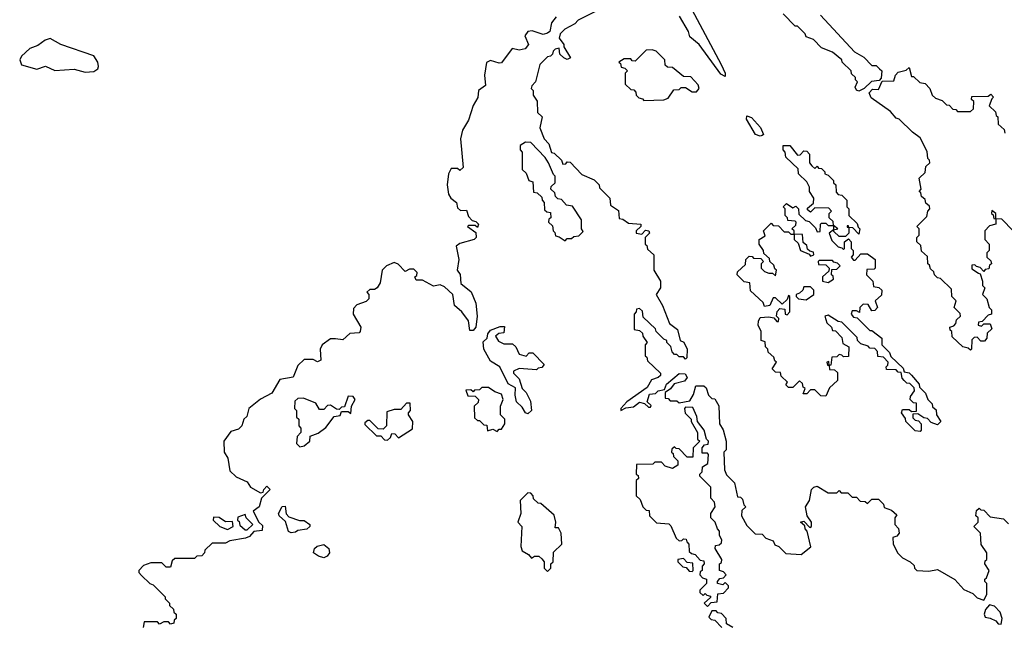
# Model space of a CAD drawing. Extents: x 2769579 to 2883812, y 684207 to 828660.
# Tile 288 of 505: x 2805807 to 2810299, y 814315 to 817079. Entities that reach past the tile are written whole.
import ezdxf

# ---------------------------------------------------------------- set-up
doc = ezdxf.new("R2010")
doc.units = 0

msp = doc.modelspace()

# ---------------------------------------------------------------- linework, layer by layer
at = {"layer": '0CON02XD'}
for points in [[(2808455, 817127.5), (2808355, 817077.5), (2808339.5, 817060.5), (2808293.3, 817035), (2808273.3, 817015), (2808267.5, 816995), (2808290, 816965), (2808290, 816955), (2808320, 816905), (2808305, 816897.5), (2808290, 816905), (2808271.7, 816921.7), (2808268.3, 816948.3), (2808250, 816945), (2808240, 816935), (2808238.3, 816921.7), (2808228.3, 816911.7), (2808215, 816910), (2808180, 816875), (2808160, 816795), (2808143, 816777), (2808140, 816765), (2808150, 816755), (2808150, 816735), (2808167, 816707), (2808170, 816655), (2808190, 816635), (2808180, 816585), (2808200, 816535), (2808221.7, 816511.7), (2808233.3, 816473.3), (2808245, 816470), (2808278.3, 816438.3), (2808285, 816420), (2808298.3, 816421.7), (2808305, 816430), (2808318.3, 816428.3), (2808371.7, 816371.7), (2808428.3, 816348.3), (2808450, 816325), (2808451.7, 816311.7), (2808500, 816265), (2808501.7, 816231.7), (2808538.3, 816208.3), (2808541.7, 816171.7), (2808558.3, 816168.3), (2808585, 816150), (2808640, 816145), (2808640, 816135), (2808620, 816115), (2808620, 816105), (2808645, 816100), (2808662.5, 816117.5), (2808677.5, 816115), (2808680, 816105), (2808660, 816085), (2808660, 816055), (2808668.3, 816048.3), (2808671.7, 816031.7), (2808700, 816005), (2808700, 815935), (2808730, 815885), (2808730, 815855), (2808710, 815825), (2808740, 815775), (2808771.7, 815691.7), (2808807.5, 815665), (2808820, 815615), (2808836.4, 815606.4), (2808852.5, 815575), (2808850, 815535), (2808845, 815530), (2808835, 815540), (2808815, 815540), (2808805, 815550), (2808795, 815550), (2808783, 815563), (2808777, 815587), (2808760, 815605), (2808760, 815615), (2808745, 815620), (2808710, 815655), (2808708.3, 815668.3), (2808651.7, 815721.7), (2808648.3, 815748.3), (2808635, 815760), (2808621.7, 815758.3), (2808620, 815745), (2808610, 815735), (2808610, 815665), (2808635, 815660), (2808648.3, 815648.3), (2808650, 815635), (2808670, 815605), (2808660, 815595), (2808660, 815545), (2808668.3, 815538.3), (2808671.7, 815521.7), (2808730, 815465), (2808730, 815455), (2808720, 815445), (2808690, 815435)], [(2808873.8, 817125), (2809006.7, 816875), (2809026.2, 816835), (2809025, 816820), (2809005, 816830), (2808907.5, 816965), (2808865, 817000), (2808857.5, 817025), (2808817.5, 817095)], [(2809460, 817100), (2809615, 816932.5), (2809658.3, 816908.3), (2809695, 816870), (2809715, 816870), (2809730, 816855), (2809740, 816845), (2809737.5, 816812.5), (2809728.3, 816801.7), (2809693, 816797), (2809660, 816765), (2809635, 816752.5), (2809625, 816757.5), (2809618.3, 816771.7), (2809630, 816795), (2809620, 816805), (2809620, 816815), (2809601.7, 816831.7), (2809600, 816845), (2809560, 816885), (2809557.5, 816895), (2809515, 816930), (2809465, 816950), (2809428.3, 816988.3), (2809395, 817000), (2809390, 817015), (2809355, 817050), (2809345, 817050), (2809290, 817105)], [(2808255, 817092.5), (2808233.3, 817065), (2808226.2, 817025), (2808215, 817016.7), (2808195, 817011.2), (2808145, 817027.5), (2808124.4, 817025.6), (2808110.8, 817005), (2808127.5, 816965), (2808113.6, 816946.4), (2808085, 816940), (2808053, 816947), (2808005, 816882.5), (2807995, 816880), (2807955, 816892.5), (2807937, 816883), (2807927.5, 816825), (2807931.7, 816778.3), (2807900, 816755), (2807896.4, 816723.6), (2807875, 816687.5)], [(2806105, 816840), (2806145, 816842.5), (2806162.5, 816855), (2806166.2, 816865), (2806163.3, 816885), (2806145, 816913.3), (2805995, 816966.2), (2805945, 816993.3), (2805922.5, 816985), (2805889.5, 816960.5), (2805852.7, 816947.3), (2805815, 816912.5), (2805806.7, 816895), (2805815, 816872.5), (2805885, 816852.5), (2805925, 816867.5), (2805966.4, 816846.4), (2806055, 816853.3), (2806105, 816840)], [(2808655, 816710), (2808745, 816712.5), (2808765, 816720), (2808791.7, 816758.3), (2808815, 816760), (2808825, 816770), (2808845, 816770), (2808875, 816750), (2808895, 816750), (2808907.5, 816765), (2808901.7, 816781.7), (2808868.3, 816818.3), (2808835, 816820), (2808785, 816860), (2808761.7, 816861.7), (2808751.7, 816871.7), (2808750, 816895), (2808738.3, 816908.3), (2808710, 816935), (2808691.7, 816941.7), (2808665, 816940), (2808615, 816890), (2808601.7, 816891.7), (2808595, 816900), (2808565, 816900), (2808540, 816885), (2808548.3, 816878.3), (2808551.7, 816861.7), (2808568.3, 816858.3), (2808580, 816845), (2808570, 816835), (2808570, 816785), (2808595, 816760), (2808608.3, 816758.3), (2808618.3, 816748.3), (2808620, 816735), (2808631.7, 816721.7), (2808648.3, 816718.3), (2808655, 816710)], [(2810340, 816115), (2810288.3, 816168.3), (2810260, 816170), (2810260, 816195), (2810241.7, 816208.3), (2810240, 816195), (2810248.3, 816188.3), (2810251.7, 816171.7), (2810260, 816170), (2810260, 816145), (2810231.7, 816138.3), (2810210, 816115), (2810210, 816075), (2810230, 816055), (2810230, 816025), (2810220, 816015), (2810220, 815995), (2810238.3, 815978.3), (2810240, 815965), (2810231.7, 815958.3), (2810228.3, 815941.7), (2810211.7, 815938.3), (2810205, 815930), (2810188.3, 815948.3), (2810171.7, 815951.7), (2810165, 815960), (2810151.7, 815958.3), (2810151.7, 815941.7), (2810181.7, 815921.7), (2810188.3, 815918.3), (2810200, 815885), (2810200, 815865), (2810210, 815855), (2810200, 815825), (2810220, 815805), (2810230, 815765), (2810240, 815755), (2810240, 815735), (2810225, 815730), (2810198.3, 815701.7), (2810181.7, 815698.3), (2810180, 815685), (2810195, 815680), (2810205, 815690), (2810235, 815690), (2810241.7, 815668.3), (2810221.7, 815648.3), (2810220, 815625), (2810208.3, 815611.7), (2810191.7, 815611.7), (2810175, 815630), (2810161.7, 815628.3), (2810151.7, 815618.3), (2810150, 815575), (2810145, 815570), (2810135, 815580), (2810110, 815585), (2810061.7, 815631.7), (2810060, 815655), (2810051.7, 815661.7), (2810050, 815675), (2810068.3, 815681.7), (2810078.3, 815691.7), (2810081.7, 815708.3), (2810100, 815725), (2810098.3, 815738.3), (2810070, 815765), (2810080, 815795), (2810060, 815815), (2810058.3, 815848.3), (2810008.3, 815898.3), (2809995, 815900), (2809980, 815915), (2809978.3, 815928.3), (2809961.7, 815941.7), (2809958.3, 815958.3), (2809950, 815965), (2809948.3, 815998.3), (2809921.7, 816021.7), (2809918.3, 816048.3), (2809900, 816065), (2809900, 816085), (2809910, 816095), (2809910, 816125), (2809900, 816135), (2809945, 816180), (2809950, 816205), (2809960, 816215), (2809958.3, 816228.3), (2809941.7, 816241.7), (2809938.3, 816258.3), (2809921.7, 816271.7), (2809918.3, 816288.3), (2809910, 816295), (2809920, 816305), (2809910, 816355), (2809938.3, 816381.7), (2809941.7, 816408.3), (2809960, 816425), (2809958.3, 816438.3), (2809950, 816445), (2809947, 816477), (2809915, 816540), (2809880, 816565), (2809820, 816625), (2809805, 816630), (2809780, 816660), (2809691.7, 816721.7), (2809682.5, 816745), (2809698.3, 816761.7), (2809725, 816760), (2809741.7, 816798.3), (2809795, 816800), (2809802.5, 816825), (2809815, 816840), (2809851.7, 816848.3), (2809865, 816860), (2809875, 816820), (2809885, 816820), (2809913, 816793), (2809938.3, 816788.3), (2809960, 816765), (2809970, 816735), (2809985, 816720), (2810015, 816710), (2810035, 816690), (2810048.3, 816688.3), (2810065, 816670), (2810078.3, 816668.3), (2810085, 816660), (2810145, 816660), (2810158.3, 816671.7), (2810160, 816705), (2810150, 816715), (2810151.7, 816728.3), (2810225, 816730), (2810238.3, 816738.3), (2810250, 816725), (2810241.7, 816718.3), (2810230, 816685), (2810258.3, 816658.3), (2810261.7, 816641.7), (2810270, 816635), (2810271.7, 816601.7), (2810298.3, 816578.3), (2810301.7, 816561.7)], [(2807875, 816687.5), (2807855, 816620), (2807827.5, 816575), (2807817.5, 816535), (2807830, 816405), (2807815, 816390), (2807805, 816400), (2807775, 816400), (2807763.8, 816375), (2807757.5, 816325), (2807763, 816283), (2807773.6, 816263.6), (2807800, 816245), (2807805, 816220), (2807818.3, 816208.3), (2807845, 816210), (2807855, 816180), (2807871.7, 816161.7), (2807888.3, 816158.3), (2807900, 816145), (2807895, 816130), (2807885, 816140), (2807855, 816140), (2807850, 816135), (2807888.3, 816108.3), (2807890, 816085), (2807880, 816075), (2807815, 816057.5), (2807797.5, 816045), (2807810, 815985), (2807802.5, 815935), (2807816.4, 815916.4), (2807820, 815875), (2807866.1, 815836.1), (2807887.5, 815785), (2807893.8, 815725), (2807887.5, 815675), (2807875, 815660), (2807860, 815660), (2807854, 815705), (2807824, 815745), (2807791.2, 815775), (2807782.5, 815825), (2807745, 815860), (2807725, 815868.8), (2807695, 815862.5), (2807645, 815890), (2807615, 815890), (2807610, 815905), (2807618.3, 815911.7), (2807620, 815925), (2807605, 815940), (2807585, 815940), (2807565, 815930), (2807533, 815963), (2807515, 815970), (2807480, 815955), (2807460, 815935), (2807451.7, 815878.3), (2807437.5, 815855), (2807425, 815847.5), (2807405, 815847.5), (2807390, 815835), (2807400, 815825), (2807400, 815805), (2807387, 815793), (2807345, 815777.5), (2807329.3, 815760.7), (2807327.5, 815735), (2807362.5, 815675), (2807360, 815655), (2807355, 815650), (2807313, 815647), (2807281.7, 815618.3), (2807248.3, 815621.7), (2807225, 815622.5), (2807187.5, 815595), (2807177.5, 815575), (2807180, 815525), (2807165, 815517.5), (2807145, 815527.5), (2807105, 815527.5), (2807075, 815500), (2807055, 815447.5), (2806993.6, 815436.4), (2806956.4, 815373.6), (2806905, 815346.7), (2806852.5, 815305), (2806842.5, 815267.5), (2806830, 815255), (2806820, 815225), (2806805, 815210), (2806770.7, 815199.3), (2806737.5, 815155), (2806740, 815105), (2806757, 815077), (2806765, 815020), (2806795, 814992.5), (2806845, 814970), (2806860, 814945), (2806905, 814920), (2806918.3, 814921.7), (2806920, 814935), (2806935, 814950), (2806950, 814935), (2806910, 814895), (2806900, 814855), (2806872.5, 814835), (2806897.5, 814785), (2806915, 814770), (2806913, 814747), (2806875, 814742.5), (2806855, 814720), (2806837, 814713), (2806765, 814700), (2806745, 814690), (2806685, 814690), (2806651.7, 814658.3), (2806650, 814645), (2806638.3, 814631.7), (2806615, 814630), (2806605, 814620), (2806515, 814620), (2806501.7, 814608.3), (2806495, 814580), (2806475, 814580), (2806455, 814600), (2806405, 814600), (2806371.7, 814588.3), (2806350, 814565), (2806350, 814555), (2806361.7, 814541.7), (2806400, 814505), (2806415, 814500), (2806470, 814445), (2806470, 814435), (2806490, 814415), (2806490, 814405), (2806508.3, 814388.3), (2806510, 814375), (2806520, 814365), (2806520, 814345), (2806511.7, 814338.3), (2806510, 814325), (2806495, 814320), (2806485, 814330), (2806465, 814330), (2806445, 814320), (2806435, 814330), (2806375, 814330), (2806370, 814305)], [(2809185, 816547.5), (2809163.3, 816555), (2809123.3, 816625), (2809125, 816640), (2809145, 816632.5), (2809186.2, 816586.2), (2809200, 816555), (2809195, 816550), (2809185, 816547.5)], [(2808295, 816070), (2808305, 816080), (2808325, 816080), (2808335, 816090), (2808358.3, 816091.7), (2808378.3, 816111.7), (2808370, 816125), (2808370, 816165), (2808328.3, 816228.3), (2808301.7, 816231.7), (2808278.3, 816258.3), (2808261.7, 816261.7), (2808251.7, 816271.7), (2808248.3, 816288.3), (2808230, 816305), (2808231.7, 816318.3), (2808250, 816335), (2808250, 816365), (2808241.7, 816371.7), (2808220, 816425), (2808205, 816450), (2808138.3, 816518.3), (2808115, 816520), (2808090, 816505), (2808090, 816485), (2808100, 816475), (2808100, 816395), (2808118.3, 816378.3), (2808130, 816345), (2808148.3, 816338.3), (2808151.7, 816291.7), (2808168.3, 816288.3), (2808188.3, 816268.3), (2808190, 816255), (2808200, 816245), (2808201.7, 816211.7), (2808211.7, 816201.7), (2808228.3, 816198.3), (2808230, 816175), (2808221.7, 816168.3), (2808220, 816155), (2808238.3, 816138.3), (2808240, 816115), (2808248.3, 816108.3), (2808251.7, 816091.7), (2808268.3, 816088.3), (2808295, 816070)], [(2809575, 816090), (2809545, 816090), (2809521.7, 816111.7), (2809520, 816120), (2809540, 816125), (2809520, 816140), (2809518.3, 816158.3), (2809500, 816175), (2809500, 816195), (2809510, 816205), (2809498.3, 816218.3), (2809435, 816220), (2809415, 816200), (2809401.7, 816211.7), (2809401.7, 816218.3), (2809428.3, 816241.7), (2809430, 816265), (2809410, 816295), (2809410, 816315), (2809398.3, 816338.3), (2809360, 816375), (2809358.3, 816398.3), (2809301.7, 816451.7), (2809300, 816475), (2809290, 816485), (2809290, 816505), (2809320, 816505), (2809355, 816460), (2809368.3, 816461.7), (2809385, 816480), (2809398.3, 816478.3), (2809410, 816465), (2809410, 816425), (2809421.7, 816411.7), (2809435, 816400), (2809445, 816410), (2809451.7, 816401.7), (2809465, 816400), (2809480, 816385), (2809480, 816375), (2809495, 816370), (2809520, 816345), (2809520, 816335), (2809530, 816325), (2809531.7, 816291.7), (2809541.7, 816281.7), (2809558.3, 816278.3), (2809580, 816255), (2809580, 816225), (2809590, 816215), (2809590, 816185), (2809628.3, 816148.3), (2809631.7, 816131.7), (2809640, 816125), (2809635, 816100), (2809608.3, 816128.3), (2809590, 816130), (2809588.3, 816138.3), (2809581.7, 816138.3), (2809581.7, 816131.7), (2809590, 816130), (2809590, 816105), (2809575, 816090)], [(2809915, 815200), (2809891.7, 815201.7), (2809850, 815245), (2809848.3, 815258.3), (2809830, 815285), (2809835, 815300), (2809865, 815300), (2809875, 815290), (2809898.3, 815291.7), (2809898.3, 815328.3), (2809885, 815330), (2809870, 815345), (2809871.7, 815358.3), (2809890, 815385), (2809888.3, 815398.3), (2809868.3, 815418.3), (2809855, 815420), (2809841.7, 815431.7), (2809833, 815443), (2809828.3, 815468.3), (2809815, 815470), (2809805, 815480), (2809761.7, 815481.7), (2809760, 815495), (2809768.3, 815501.7), (2809770, 815515), (2809748.3, 815538.3), (2809721.7, 815541.7), (2809720, 815565), (2809708.3, 815578.3), (2809685, 815580), (2809678.3, 815588.3), (2809645, 815600), (2809630, 815615), (2809628.3, 815628.3), (2809558.3, 815698.3), (2809541.7, 815701.7), (2809495, 815730), (2809480, 815725), (2809490, 815695), (2809510, 815675), (2809515, 815660), (2809528.3, 815658.3), (2809558.3, 815628.3), (2809561.7, 815601.7), (2809590, 815585), (2809588.3, 815541.7), (2809565, 815540), (2809558.3, 815548.3), (2809545, 815550), (2809535, 815540), (2809511.7, 815538.3), (2809508.3, 815501.7), (2809500, 815500), (2809498.3, 815518.3), (2809490, 815515), (2809491.7, 815501.7), (2809500, 815500), (2809501.7, 815481.7), (2809525, 815480), (2809538.3, 815468.3), (2809538.3, 815431.7), (2809501.7, 815398.3), (2809485, 815360), (2809461.7, 815361.7), (2809435, 815390), (2809415, 815390), (2809398.3, 815371.7), (2809381.7, 815371.7), (2809390, 815395), (2809381.7, 815401.7), (2809378.3, 815418.3), (2809365, 815430), (2809335, 815400), (2809315, 815400), (2809301.7, 815411.7), (2809310, 815425), (2809281.7, 815451.7), (2809278.3, 815468.3), (2809255, 815470), (2809240, 815485), (2809260, 815515), (2809251.7, 815521.7), (2809248.3, 815538.3), (2809221.7, 815561.7), (2809220, 815575), (2809210, 815585), (2809208.3, 815608.3), (2809190, 815615), (2809190, 815655), (2809176.7, 815685), (2809177, 815703), (2809185, 815720), (2809225, 815722.5), (2809247.5, 815717.5), (2809261.7, 815701.7), (2809268.3, 815701.7), (2809270, 815715), (2809260, 815725), (2809263, 815747), (2809275, 815760), (2809298.3, 815758.3), (2809300, 815735), (2809308.3, 815731.7), (2809320, 815745), (2809320, 815815), (2809315, 815820), (2809308.3, 815801.7), (2809285, 815780), (2809255, 815810), (2809245, 815810), (2809230, 815775), (2809205, 815770), (2809198.3, 815788.3), (2809141.7, 815841.7), (2809138.3, 815878.3), (2809111.7, 815881.7), (2809080, 815915), (2809081.7, 815928.3), (2809118.3, 815961.7), (2809120, 815985), (2809135, 816000), (2809148.3, 815998.3), (2809155, 815990), (2809188.3, 815988.3), (2809200, 815975), (2809190, 815965), (2809190, 815945), (2809205, 815930), (2809225, 815922.5), (2809241.7, 815921.7), (2809255, 815910), (2809260, 815935), (2809251.7, 815941.7), (2809248.3, 815958.3), (2809230, 815975), (2809228.3, 815988.3), (2809201.7, 816011.7), (2809200, 816025), (2809180, 816055), (2809180, 816075), (2809208.3, 816091.7), (2809200, 816115), (2809235, 816150), (2809245, 816140), (2809268.3, 816138.3), (2809295, 816110), (2809315, 816110), (2809325, 816100), (2809340, 816100), (2809340, 816075), (2809358.3, 816058.3), (2809370, 816025), (2809408.3, 816008.3), (2809415, 816000), (2809430, 816005), (2809428.3, 816018.3), (2809411.7, 816021.7), (2809401.7, 816031.7), (2809398.3, 816048.3), (2809381.7, 816061.7), (2809378.3, 816098.3), (2809340, 816100), (2809340, 816115), (2809330, 816125), (2809348.3, 816141.7), (2809350, 816155), (2809345, 816160), (2809311.7, 816161.7), (2809310, 816175), (2809300, 816185), (2809300, 816215), (2809290, 816225), (2809305, 816240), (2809335, 816220), (2809348.3, 816228.3), (2809360, 816215), (2809361.7, 816191.7), (2809391.7, 816161.7), (2809408.3, 816158.3), (2809438.3, 816128.3), (2809445, 816110), (2809458.3, 816111.7), (2809460, 816145), (2809465, 816150), (2809485, 816150), (2809495, 816140), (2809520, 816140), (2809520, 816120), (2809500, 816105), (2809511.7, 816071.7), (2809541.7, 816041.7), (2809558.3, 816038.3), (2809565, 816030), (2809570, 816035), (2809570, 816065), (2809588.3, 816078.3), (2809600, 816065), (2809600, 816035), (2809610, 816025), (2809610, 816005), (2809600, 815995), (2809611.7, 815981.7), (2809618.3, 815981.7), (2809645, 816010), (2809675, 816010), (2809710, 815985), (2809710, 815945), (2809705, 815940), (2809671.7, 815938.3), (2809670, 815915), (2809700, 815885), (2809701.7, 815861.7), (2809727, 815857), (2809740, 815845), (2809738.3, 815821.7), (2809710, 815795), (2809720, 815765), (2809708.3, 815751.7), (2809695, 815750), (2809678.3, 815778.3), (2809655, 815780), (2809640, 815765), (2809638.3, 815741.7), (2809625, 815750), (2809605, 815750), (2809600, 815735), (2809611.7, 815721.7), (2809628.3, 815718.3), (2809685, 815660), (2809695, 815660), (2809740, 815625), (2809740, 815595), (2809775, 815560), (2809781.7, 815541.7), (2809838.3, 815488.3), (2809841.7, 815471.7), (2809865, 815467.5), (2809876.4, 815456.4), (2809910, 815415), (2809911.7, 815401.7), (2809940, 815375), (2809950, 815345), (2809970, 815325), (2809971.7, 815311.7), (2809988.3, 815298.3), (2809990, 815275), (2810010, 815245), (2809995, 815230), (2809965, 815240), (2809948.3, 815258.3), (2809931.7, 815261.7), (2809905, 815280), (2809881.7, 815278.3), (2809881.7, 815261.7), (2809891.7, 815251.7), (2809908.3, 815248.3), (2809920, 815235), (2809920, 815205), (2809915, 815200)], [(2809495, 815880), (2809520, 815895), (2809518.3, 815908.3), (2809510, 815915), (2809511.7, 815938.3), (2809535, 815940), (2809550, 815955), (2809538.3, 815968.3), (2809521.7, 815971.7), (2809515, 815980), (2809455, 815980), (2809450, 815975), (2809451.7, 815961.7), (2809485, 815960), (2809500, 815945), (2809498.3, 815931.7), (2809470, 815905), (2809470, 815885), (2809495, 815880)], [(2809395, 815800), (2809430, 815825), (2809430, 815845), (2809415, 815860), (2809385, 815860), (2809380, 815845), (2809365, 815830), (2809350, 815825), (2809350, 815815), (2809360, 815805), (2809395, 815800)], [(2808125, 815280), (2808114.1, 815284.1), (2808100, 815310), (2808074, 815335), (2808066.7, 815365), (2808068.3, 815398.3), (2808035, 815417.5), (2807997.5, 815495), (2807955, 815520), (2807923.8, 815575), (2807921.2, 815608.8), (2807940, 815625), (2807942.5, 815645), (2807955, 815662.5), (2807998.3, 815678.3), (2808018.3, 815678.3), (2808015, 815650), (2807993, 815647), (2807977.5, 815635), (2807991.7, 815611.7), (2808015, 815600), (2808055, 815600), (2808070, 815585), (2808085, 815552.5), (2808117.5, 815542.5), (2808131.7, 815558.3), (2808148.3, 815558.3), (2808200, 815505), (2808188.3, 815491.7), (2808171.7, 815488.3), (2808165, 815480), (2808085, 815486.7), (2808060, 815475), (2808060, 815465), (2808085, 815440), (2808100, 815395), (2808117, 815377), (2808137, 815337), (2808142.5, 815295), (2808125, 815280)], [(2808690, 815435), (2808669.3, 815400.7), (2808577.5, 815335), (2808550, 815305), (2808550, 815295), (2808572.5, 815307.5), (2808607.7, 815312.3), (2808635, 815333.3), (2808657.5, 815327.5), (2808675, 815310), (2808685, 815310), (2808688.3, 815318.3), (2808670, 815335), (2808680.7, 815369.3), (2808707, 815373), (2808720, 815385), (2808748.3, 815391.7), (2808757.5, 815415), (2808815, 815463.3), (2808842.5, 815462.5), (2808852.5, 815445), (2808840.7, 815429.3), (2808793.3, 815416.7), (2808776.4, 815393.6), (2808752.5, 815377.5), (2808751.7, 815351.7), (2808765, 815350), (2808775, 815340), (2808805, 815340), (2808815, 815330), (2808865, 815340), (2808881.7, 815368.3), (2808891.7, 815408.3), (2808928.3, 815408.3), (2808938.3, 815398.3), (2808950, 815365), (2808965, 815350), (2808978.3, 815348.3), (2808997, 815317), (2809000, 815235), (2809017, 815207), (2809030, 815155), (2809030, 815115), (2809020, 815105), (2809022.5, 815025), (2809031.7, 815001.7), (2809067.5, 814965), (2809081.7, 814901.7), (2809095, 814900), (2809105, 814890), (2809110, 814865), (2809120, 814855), (2809101.7, 814838.3), (2809100, 814815), (2809125, 814770), (2809161.7, 814731.7), (2809195, 814730), (2809211.7, 814711.7), (2809245, 814700), (2809251.7, 814681.7), (2809270, 814675), (2809303, 814643), (2809371.7, 814638.3), (2809417, 814673), (2809400, 814745), (2809390, 814755), (2809388.3, 814768.3), (2809370, 814785), (2809385, 814790), (2809411.7, 814761.7), (2809420, 814765), (2809420, 814785), (2809400, 814815), (2809392.5, 814855), (2809410, 814885), (2809420, 814935), (2809430, 814945), (2809445, 814950), (2809495, 814920), (2809535, 814920), (2809545, 814930), (2809555, 814920), (2809585, 814920), (2809605, 814900), (2809625, 814900), (2809641.7, 814881.7), (2809665, 814880), (2809675, 814870), (2809695, 814890), (2809725, 814890), (2809748.3, 814868.3), (2809751.7, 814851.7), (2809785, 814840), (2809808.3, 814818.3), (2809800, 814805), (2809800, 814775), (2809817, 814757), (2809820, 814735), (2809808.3, 814721.7), (2809790, 814715), (2809792.5, 814685), (2809813.6, 814643.6), (2809835, 814622.5), (2809870, 814605), (2809888.3, 814588.3), (2809890, 814575), (2809900, 814565), (2809955, 814562.5), (2809995, 814570), (2810073, 814523), (2810115, 814477.5), (2810155, 814460), (2810175, 814440), (2810205, 814430)], [(2807985, 815200), (2807995, 815210), (2808005, 815210), (2808020, 815235), (2808020, 815255), (2808000, 815275), (2808000, 815315), (2808012.5, 815345), (2808005, 815370), (2807975, 815380), (2807945, 815400), (2807915, 815400), (2807905, 815390), (2807881.7, 815388.3), (2807875, 815380), (2807865, 815390), (2807841.7, 815388.3), (2807851.7, 815361.7), (2807885, 815360), (2807900, 815345), (2807898.3, 815331.7), (2807880, 815315), (2807881.7, 815261.7), (2807895, 815250), (2807905, 815250), (2807925, 815230), (2807938.3, 815228.3), (2807941.7, 815201.7), (2807965, 815210), (2807985, 815200)], [(2807085, 815130), (2807105, 815133.3), (2807130, 815155), (2807131.7, 815178.3), (2807168.3, 815191.7), (2807203, 815217), (2807241.7, 815268.3), (2807268.3, 815271.7), (2807275, 815290), (2807305, 815290), (2807318.3, 815281.7), (2807320, 815315), (2807337.5, 815345), (2807328.3, 815358.3), (2807305, 815360), (2807288.3, 815311.7), (2807275, 815310), (2807265, 815300), (2807251.7, 815301.7), (2807225, 815320), (2807211.7, 815318.3), (2807195, 815300), (2807175, 815300), (2807158.3, 815328.3), (2807101.7, 815351.7), (2807075, 815350), (2807061.7, 815338.3), (2807060, 815305), (2807070, 815295), (2807070, 815265), (2807080, 815255), (2807080, 815225), (2807090, 815215), (2807090, 815195), (2807073, 815177), (2807070, 815145), (2807085, 815130)], [(2807485, 815160), (2807498.3, 815171.7), (2807505, 815190), (2807518.3, 815188.3), (2807535, 815170), (2807598.3, 815211.7), (2807600, 815245), (2807580, 815275), (2807580, 815285), (2807590, 815295), (2807588.3, 815328.3), (2807571.7, 815328.3), (2807545, 815300), (2807515, 815300), (2807481.7, 815288.3), (2807480, 815225), (2807465, 815210), (2807441.7, 815211.7), (2807405, 815250), (2807395, 815250), (2807381.7, 815238.3), (2807381.7, 815231.7), (2807435, 815180), (2807455, 815180), (2807471.7, 815161.7), (2807485, 815160)], [(2808945, 814400), (2808961.7, 814418.3), (2808988.3, 814421.7), (2808991.7, 814458.3), (2809018.3, 814461.7), (2809040, 814485), (2809040, 814495), (2809025, 814510), (2809015, 814500), (2808990, 814505), (2808990, 814515), (2809001.7, 814528.3), (2809018.3, 814531.7), (2809030, 814545), (2809018.3, 814558.3), (2809000, 814565), (2809000, 814595), (2809008.3, 814601.7), (2809010, 814615), (2808980, 814665), (2808981.7, 814678.3), (2808998.3, 814681.7), (2809008.3, 814691.7), (2809010, 814705), (2809000, 814725), (2809000, 814745), (2808990, 814755), (2808980, 814785), (2808960, 814805), (2808960, 814825), (2808980, 814855), (2808977, 814877), (2808960, 814895), (2808960, 814945), (2808910, 814995), (2808910, 815005), (2808920, 815015), (2808921.7, 815038.3), (2808947, 815053), (2808950, 815095), (2808945, 815100), (2808920, 815100), (2808920, 815125), (2808931.7, 815138.3), (2808948.3, 815141.7), (2808950, 815155), (2808940, 815165), (2808930, 815205), (2808900, 815245), (2808897, 815267), (2808878.3, 815308.3), (2808845, 815310), (2808840, 815305), (2808843, 815283), (2808870, 815255), (2808870, 815245), (2808900, 815195), (2808900, 815165), (2808910, 815155), (2808880, 815125), (2808878.3, 815081.7), (2808851.7, 815081.7), (2808815, 815120), (2808801.7, 815121.7), (2808795, 815130), (2808781.7, 815118.3), (2808780, 815105), (2808788.3, 815098.3), (2808790, 815085), (2808810, 815065), (2808810, 815045), (2808785, 815030), (2808751.7, 815041.7), (2808735, 815060), (2808705, 815060), (2808695, 815050), (2808621.7, 815048.3), (2808620, 815005), (2808628.3, 814998.3), (2808630, 814985), (2808620, 814975), (2808620, 814905), (2808638.3, 814888.3), (2808650, 814855), (2808665, 814840), (2808678.3, 814838.3), (2808680, 814815), (2808711.7, 814781.7), (2808768.3, 814778.3), (2808778.3, 814768.3), (2808801.7, 814711.7), (2808815, 814700), (2808828.3, 814701.7), (2808835, 814710), (2808848.3, 814708.3), (2808850, 814695), (2808860, 814685), (2808861.7, 814651.7), (2808871.7, 814641.7), (2808888.3, 814638.3), (2808911.7, 814611.7), (2808928.3, 814608.3), (2808930, 814595), (2808920, 814585), (2808920, 814565), (2808911.7, 814558.3), (2808910, 814545), (2808921.7, 814531.7), (2808940, 814525), (2808940, 814505), (2808910, 814475), (2808910, 814465), (2808925, 814450), (2808935, 814460), (2808941.7, 814451.7), (2808958.3, 814448.3), (2808958.3, 814441.7), (2808930, 814415), (2808945, 814400)], [(2808215, 814560), (2808230, 814575), (2808230, 814595), (2808240, 814605), (2808241.7, 814648.3), (2808280, 814685), (2808277.5, 814735), (2808265, 814760), (2808250, 814760), (2808252.5, 814785), (2808245, 814817.5), (2808185, 814870), (2808171.7, 814871.7), (2808151.7, 814891.7), (2808150, 814905), (2808138.3, 814918.3), (2808125, 814920), (2808090, 814885), (2808092.5, 814825), (2808080, 814785), (2808097.5, 814765), (2808092.5, 814675), (2808100, 814655), (2808128.3, 814638.3), (2808141.7, 814621.7), (2808155, 814630), (2808175, 814630), (2808188.3, 814618.3), (2808200, 814605), (2808200, 814575), (2808215, 814560)], [(2807045, 814737.5), (2807033.6, 814743.6), (2807018.8, 814788.8), (2806990, 814815), (2806987.5, 814825), (2807005, 814857.5), (2807018.3, 814858.3), (2807023, 814823), (2807035, 814810), (2807083, 814793), (2807105, 814792.5), (2807130, 814775), (2807130, 814765), (2807117, 814753), (2807075, 814747.5), (2807065, 814740), (2807045, 814737.5)], [(2810205, 814430), (2810220, 814455), (2810220, 814505), (2810210, 814515), (2810210, 814525), (2810218.3, 814531.7), (2810230, 814565), (2810210, 814595), (2810211.7, 814608.3), (2810220, 814615), (2810220, 814645), (2810193, 814683), (2810190, 814735), (2810160, 814765), (2810180, 814785), (2810180, 814805), (2810170, 814815), (2810171.7, 814838.3), (2810185, 814850), (2810191.7, 814841.7), (2810205, 814840), (2810235, 814810), (2810295, 814800), (2810318.3, 814778.3)], [(2806755, 814752.5), (2806780, 814765), (2806778.3, 814788.3), (2806745, 814787.5), (2806717, 814807), (2806691.7, 814808.3), (2806690, 814795), (2806720, 814765), (2806755, 814752.5)], [(2806845, 814750), (2806870, 814775), (2806840, 814805), (2806835, 814820), (2806801.7, 814808.3), (2806800, 814795), (2806808.3, 814788.3), (2806811.7, 814771.7), (2806835, 814750), (2806845, 814750)], [(2807195, 814623.3), (2807170, 814630), (2807147.5, 814645), (2807152.5, 814665), (2807163.9, 814676.1), (2807195, 814683.3), (2807216.7, 814665), (2807220, 814645), (2807209.5, 814630.5), (2807195, 814623.3)], [(2808875, 814560), (2808880, 814565), (2808878.3, 814598.3), (2808851.7, 814601.7), (2808835, 814620), (2808810, 814615), (2808810, 814605), (2808831.7, 814581.7), (2808848.3, 814578.3), (2808861.7, 814561.7), (2808875, 814560)], [(2810285, 814320), (2810290, 814345), (2810280, 814375), (2810255, 814402.5), (2810231.7, 814408.3), (2810213, 814387), (2810207.5, 814365), (2810211.7, 814351.7), (2810235, 814347.5), (2810260, 814335), (2810271.7, 814321.7), (2810285, 814320)], [(2809060, 814305), (2809031.7, 814321.7), (2809030, 814345), (2809008.3, 814368.3), (2808991.7, 814371.7), (2808985, 814380), (2808965, 814380), (2808951.7, 814351.7), (2808961.7, 814341.7), (2808978.3, 814338.3), (2809010, 814305)]]:
    msp.add_lwpolyline(points, dxfattribs=at)

doc.saveas('drawing.dxf')
